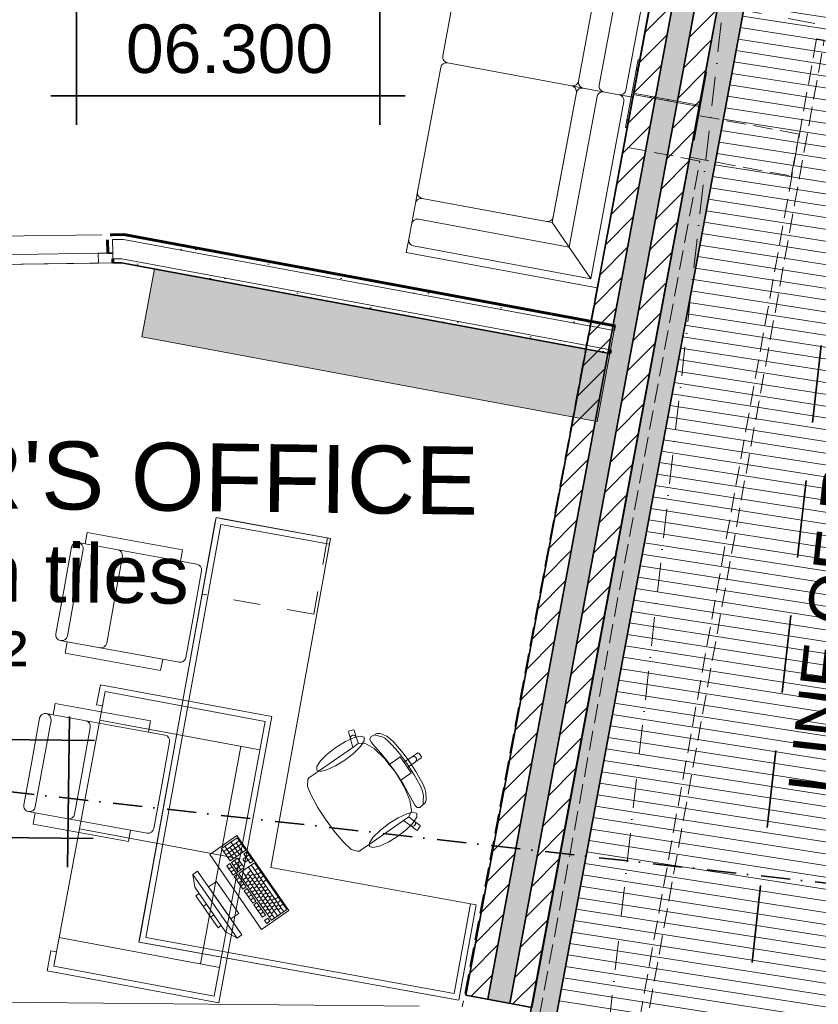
# Model space of a CAD drawing. Header units: millimetres. Extents: x -115474967 to 444143, y -74377 to 241828222.
# Tile 556 of 590: x 216443 to 220560, y 327767 to 332842. Entities that reach past the tile are written whole.
import ezdxf

# ---------------------------------------------------------------- set-up
doc = ezdxf.new("R2010")
doc.units = ezdxf.units.MM
doc.header["$MEASUREMENT"] = 0
for name, pattern in [('Dashed', [280, 140, -140]), ('Dot & Dashed', [280, 150, -60, 0, -70]), ('Hidden Line', [140, 100, -40]), ('Long Dashed', [700, 400, -300])]:
    doc.linetypes.add(name, pattern=pattern)
for name, color, linetype, lineweight in [('0_Pen_No__1', 7, 'Continuous', 30), ('0_Pen_No__4', 7, 'Continuous', 5), ('0_Pen_No__6', 7, 'Continuous', 5), ('A_COLUMNS_Pen_No__3', 7, 'Continuous', 15), ('A_FLOORS STRUCTURE_Pen_No__3', 7, 'Continuous', 15), ('A_FLOORS STRUCTURE_Pen_No__8', 255, 'Continuous', 0), ('A_ROOF SHEET_Pen_No__5', 7, 'Continuous', 5), ('A_SURVEY_Pen_No__6', 7, 'Continuous', 5), ('A_WALL LOAD_Pen_No__1', 7, 'Continuous', 30), ('A_WALL LOAD_Pen_No__128', 9, 'Continuous', 0), ('A_WALL LOAD_Pen_No__3', 7, 'Continuous', 15), ('A_WALL LOAD_Pen_No__41', 7, 'Continuous', 60), ('A_WALL LOAD_Pen_No__6', 7, 'Continuous', 5), ('B_CUT OUT_Pen_No__3', 30, 'Continuous', 15), ('B_FURN LOOSE_Pen_No__4', 7, 'Continuous', 5), ('C-GRID _Pen_No__5', 7, 'Continuous', 5), ('C_TEXT GA_Pen_No__6', 7, 'Continuous', 5), ('SEWER LINE_Pen_No__1', 7, 'Continuous', 30)]:
    doc.layers.add(name, color=color, linetype=linetype, lineweight=lineweight)
doc.layers.add('A_COLUMNS', color=7, linetype='Continuous')
doc.layers.add('B_FURN LOOSE', color=7, linetype='Continuous')
for name, color, linetype, lineweight, true_color in [('A_COLUMNS_Pen_No__7', 7, 'Continuous', 5, 0x3f3f3f), ('A_WALL LOAD_Pen_No__21', 7, 'Continuous', 0, 0x73a901), ('A_WALL LOAD_Pen_No__7', 7, 'Continuous', 5, 0x3f3f3f)]:
    doc.layers.add(name, color=color, linetype=linetype, lineweight=lineweight, true_color=true_color)
doc.styles.add('GENERATED_STYLE_4', font='txt.shx')
pattern_1 = [(0, (-139724, 252382.34), (0, 75), [0, -75])]
pattern_2 = [(45, (-139724, 252382.34), (-63.63961, 63.63961), [])]

# ---------------------------------------------------------------- blocks, each defined once
blk = doc.blocks.new('Designer Sofa 02 24[39]', base_point=(356308.8, 75557))
at = {"layer": 'B_FURN LOOSE_Pen_No__4', "color": 5, "linetype": 'Continuous', "lineweight": 5}
for p, q in [((356343.8, 75581), (356606.8, 76996.8)), ((356582.8, 77031.7), (356563.6, 76928.5)), ((356582.8, 77031.7), (357467.7, 76867.4)), ((356606.8, 76996.8), (357432.7, 76843.3)), ((356563.6, 76928.5), (356593.1, 76923)), ((356579.4, 76849.3), (357405.3, 76695.9)), ((357432.7, 76843.3), (357169.6, 75427.6)), ((357193.7, 75392.6), (357467.7, 76867.4)), ((357098.7, 75593.3), (357307, 76714.1)), ((356475.3, 76288.9), (357301.2, 76135.4)), ((356371.2, 75728.5), (357197, 75575)), ((356308.8, 75557), (356328, 75660.2)), ((356328, 75660.2), (356357.5, 75654.7)), ((357169.6, 75427.6), (356343.8, 75581)), ((356308.8, 75557), (357193.7, 75392.6))]:
    blk.add_line(p, q, dxfattribs=at)
blk = doc.blocks.new('Office Workstation Solo 24[85]', base_point=(356782, 75704.7))
at = {"layer": '0_Pen_No__4', "color": 5, "linetype": 'Continuous', "lineweight": 5}
for p, q in [((356787.3, 75734.2), (357173.8, 77863.7)), ((357203.3, 77858.3), (356816.9, 75728.8)), ((357173.8, 77863.7), (357179.2, 77893.2)), ((357179.2, 77893.2), (357208.7, 77887.9)), ((357763.8, 77756.6), (357203.3, 77858.3)), ((357208.7, 77887.9), (357769.1, 77786.1)), ((357769.1, 77786.1), (357763.8, 77756.6)), ((357862.1, 76789), (357864.1, 76792.8)), ((357872.9, 76753.4), (357862.1, 76789)), ((357864.1, 76792.8), (357887.1, 76799.6)), ((357887.1, 76799.6), (357890.8, 76797.6)), ((357890.8, 76797.6), (357901.6, 76762)), ((357872.3, 76759.3), (357874, 76764.9)), ((357872.9, 76753.4), (357872.3, 76759.3)), ((357884.7, 76708.9), (357872.9, 76753.4)), ((357874, 76764.9), (357877.7, 76769.4)), ((357877.7, 76769.4), (357882.9, 76772.1)), ((357882.9, 76772.1), (357888.7, 76772.7)), ((357888.7, 76772.7), (357894.3, 76770.9)), ((357894.3, 76770.9), (357898.9, 76767.2)), ((357898.9, 76767.2), (357901.6, 76762)), ((357901.6, 76762), (357913.1, 76728.4)), ((357971.8, 76751.4), (357977.5, 76763.5)), ((357979.1, 76735.6), (357971.8, 76751.4)), ((357977.5, 76763.5), (358009, 76781.4)), ((357997.7, 76713.3), (357979.1, 76735.6)), ((358002.1, 76772.8), (357997.8, 76774.4)), ((358009.9, 76770.6), (358002.1, 76772.8)), ((358009, 76781.4), (358025.9, 76780.2)), ((358020.1, 76766.7), (358009.9, 76770.6)), ((358035.1, 76762.8), (358020.1, 76766.7)), ((358025.9, 76780.2), (358060.1, 76766.2)), ((358048.9, 76756.3), (358035.1, 76762.8)), ((358065.6, 76743.2), (358048.9, 76756.3)), ((358060.1, 76766.2), (358077.4, 76753.9)), ((358084.5, 76724.7), (358065.6, 76743.2)), ((358077.4, 76753.9), (358096.1, 76735.4)), ((358096.1, 76735.4), (358143.5, 76679.2)), ((357712.8, 76589.8), (357884.7, 76708.9)), ((357912.9, 76728.4), (357884.7, 76708.9)), ((357912.9, 76728.4), (357913.1, 76728.4)), ((357913.1, 76728.4), (357945.9, 76730)), ((357945.9, 76730), (357993.7, 76702.7)), ((357993.7, 76702.7), (358049.2, 76650.6)), ((358028.3, 76679.3), (357997.7, 76713.3)), ((358104.6, 76702.1), (358084.5, 76724.7)), ((358125.2, 76676.9), (358104.6, 76702.1)), ((358061.2, 76640.1), (358028.3, 76679.3)), ((358049.2, 76650.6), (358072.4, 76621.2)), ((358104.3, 76582), (358061.2, 76640.1)), ((358072.4, 76621.2), (358104.2, 76643.2)), ((358104.2, 76643.2), (358128.8, 76660.3)), ((358145.4, 76650.3), (358125.2, 76676.9)), ((358128.8, 76660.3), (358147.9, 76632.8)), ((358143.5, 76679.2), (358178, 76633.1)), ((358164.4, 76623.7), (358145.4, 76650.3)), ((358147.9, 76632.8), (358189.9, 76659.7)), ((358147.9, 76632.8), (358157.5, 76618.9)), ((358167.1, 76605), (358207.1, 76634.9)), ((358209, 76584.6), (358178, 76633.1)), ((358189.9, 76659.7), (358220.2, 76680.7)), ((358189.9, 76659.7), (358195.2, 76662)), ((358195.2, 76662), (358201.1, 76662.1)), ((358201.1, 76662.1), (358206.5, 76659.9)), ((358206.5, 76659.9), (358210.8, 76655.8)), ((358207.1, 76634.9), (358237.4, 76655.9)), ((358207.1, 76634.9), (358211.1, 76639.1)), ((358213.1, 76650.4), (358210.8, 76655.8)), ((358211.1, 76639.1), (358213.2, 76644.5)), ((358213.2, 76644.5), (358213.1, 76650.4)), ((358220.2, 76680.7), (358224.4, 76679.9)), ((358224.4, 76679.9), (358231.3, 76670)), ((358238.1, 76660.1), (358231.3, 76670)), ((358237.4, 76655.9), (358238.1, 76660.1)), ((357683.2, 76569.2), (357712.8, 76589.8)), ((358072.4, 76621.2), (358103.7, 76581.6)), ((358129.7, 76538.5), (358103.7, 76581.6)), ((358104.3, 76582), (358143.5, 76521.3)), ((358167.1, 76605), (358157.5, 76618.9)), ((358164.4, 76623.7), (358182.6, 76596.5)), ((358186.1, 76577.5), (358167.1, 76605)), ((358182.6, 76596.5), (358200.4, 76568.2)), ((358244.9, 76520.5), (358209, 76584.6)), ((357651.1, 76508.8), (357653.2, 76542.9)), ((357653.2, 76542.9), (357657.7, 76551.6)), ((357657.7, 76551.6), (357683.2, 76569.2)), ((358129.7, 76538.5), (358161.6, 76560.5)), ((358149.1, 76506.3), (358129.7, 76538.5)), ((358161.6, 76560.5), (358186.1, 76577.5)), ((358200.4, 76568.2), (358216.8, 76540.1)), ((358216.8, 76540.1), (358230.9, 76513.4)), ((357651.6, 76506.6), (357651.1, 76508.8)), ((357668.9, 76462.7), (357651.6, 76506.6)), ((358143.5, 76521.3), (358168.7, 76476.7)), ((358178.4, 76436.2), (358149.1, 76506.3)), ((358230.9, 76513.4), (358241.6, 76489.2)), ((358241.6, 76489.2), (358248, 76468.9)), ((358255.7, 76496.5), (358244.9, 76520.5)), ((358261.1, 76475.9), (358255.7, 76496.5)), ((357702.2, 76402.1), (357668.9, 76462.7)), ((358168.7, 76476.7), (358189.7, 76436.2)), ((358187.1, 76381.8), (358178.4, 76436.2)), ((358189.7, 76436.2), (358204, 76410.9)), ((358249.2, 76453.7), (358247.6, 76438.4)), ((358247.6, 76438.4), (358247.7, 76427.4)), ((358248, 76468.9), (358249.2, 76453.7)), ((358257.5, 76422.8), (358262.3, 76439)), ((358262.3, 76439), (358261.1, 76475.9)), ((357702.7, 76401.2), (357702.2, 76402.1)), ((357746.3, 76334), (357702.7, 76401.2)), ((358174.1, 76351.6), (358187.1, 76381.8)), ((358204, 76410.9), (358216.4, 76398.5)), ((358216.4, 76398.5), (358229.7, 76399.6)), ((358229.7, 76399.6), (358257.5, 76422.8)), ((358247.7, 76427.4), (358247, 76419.4)), ((358247, 76419.4), (358247, 76414.8)), ((357746.3, 76334), (357793.9, 76269.6)), ((357974, 76212.8), (358145.9, 76331.9)), ((358174, 76351.4), (358145.9, 76331.9)), ((358145.9, 76331.9), (358183.5, 76305.2)), ((358174, 76351.4), (358174.1, 76351.6)), ((358201.5, 76329.1), (358174.1, 76351.6)), ((358205.4, 76324.7), (358201.5, 76329.1)), ((358231.1, 76306.5), (358201.5, 76329.1)), ((358183.5, 76305.2), (358188.7, 76302.6)), ((358183.5, 76305.2), (358213, 76282.6)), ((358188.7, 76302.6), (358194.6, 76302.2)), ((358194.6, 76302.2), (358200.1, 76304.1)), ((358200.1, 76304.1), (358204.5, 76308)), ((358204.5, 76308), (358207, 76313.2)), ((358207.4, 76319.1), (358205.4, 76324.7)), ((358207, 76313.2), (358207.4, 76319.1)), ((358213, 76282.6), (358217.2, 76283.1)), ((358217.2, 76283.1), (358231.7, 76302.2)), ((358231.7, 76302.2), (358231.1, 76306.5)), ((357287.9, 76243.5), (357208.2, 76188.3)), ((357299, 76227.4), (357219.3, 76172.2)), ((357332.5, 76179.1), (357287.9, 76243.5)), ((357793.9, 76269.6), (357794.6, 76268.8)), ((357794.6, 76268.8), (357839.6, 76216.4)), ((357208.2, 76188.3), (357252.8, 76123.9)), ((357268.7, 76134.9), (357224.1, 76199.3)), ((357310.2, 76211.3), (357230.5, 76156.1)), ((357305.4, 76184.1), (357241.6, 76140)), ((357284.7, 76145.9), (357251.2, 76194.2)), ((357252.8, 76123.9), (357332.5, 76179.1)), ((357300.6, 76157), (357256, 76221.4)), ((357316.6, 76168), (357283.1, 76216.3)), ((357839.6, 76216.4), (357874.6, 76184.7)), ((357874.6, 76184.7), (357876.5, 76183.4)), ((357876.5, 76183.4), (357909.2, 76173.5)), ((357909.2, 76173.5), (357918.8, 76174.6)), ((357918.8, 76174.6), (357944.3, 76192.3)), ((357944.3, 76192.3), (357974, 76212.8)), ((357290.3, 76137.9), (357258.4, 76115.8)), ((357307.8, 76078.6), (357274.3, 76126.9)), ((357323.7, 76089.6), (357290.3, 76137.9)), ((357333.3, 76143.9), (357317.3, 76132.8)), ((357317.3, 76132.8), (357328.5, 76116.7)), ((357338.1, 76171), (357322.1, 76160)), ((357322.1, 76160), (357333.3, 76143.9)), ((357328.5, 76116.7), (357344.4, 76127.8)), ((357349.2, 76154.9), (357333.3, 76143.9)), ((357344.4, 76127.8), (357333.3, 76143.9)), ((357371.5, 76122.7), (357338.1, 76171)), ((357360.4, 76138.8), (357344.4, 76127.8)), ((357344.4, 76127.8), (357355.6, 76111.7)), ((357250.4, 76110.3), (357234.5, 76099.2)), ((357234.5, 76099.2), (357267.9, 76051)), ((357261.6, 76094.2), (357245.6, 76083.1)), ((357283.9, 76062), (357250.4, 76110.3)), ((357272.7, 76078.1), (357256.8, 76067)), ((357258.4, 76115.8), (357291.8, 76067.5)), ((357301.4, 76121.8), (357269.5, 76099.7)), ((357312.6, 76105.7), (357280.7, 76083.6)), ((357291.8, 76067.5), (357323.7, 76089.6)), ((357377.1, 76114.7), (357297.4, 76059.5)), ((357359.2, 76072.5), (357343.2, 76061.4)), ((357512.5, 75851.1), (357345.2, 76092.6)), ((357355.6, 76111.7), (357371.5, 76122.7)), ((357528.5, 75862.2), (357361.2, 76103.6)), ((357544.4, 75873.2), (357377.1, 76114.7)), ((357396.6, 76086.5), (357380.7, 76075.5)), ((357084.3, 76071.8), (357059.6, 76054.7)), ((357059.6, 76054.7), (357287.4, 75725.9)), ((357059.6, 76054.7), (357069.1, 75988.3)), ((357312.1, 75743), (357084.3, 76071.8)), ((357267.9, 76051), (357283.9, 76062)), ((357289.4, 76053.9), (357273.5, 76042.9)), ((357273.5, 76042.9), (357318.1, 75978.5)), ((357300.6, 76037.8), (357284.6, 76026.8)), ((357334, 75989.6), (357289.4, 76053.9)), ((357311.7, 76021.8), (357295.8, 76010.7)), ((357297.4, 76059.5), (357464.7, 75818)), ((357480.6, 75829), (357313.3, 76070.5)), ((357335.7, 76038.3), (357319.7, 76027.3)), ((357346, 76057.4), (357330.1, 76046.4)), ((357346.8, 76022.2), (357330.9, 76011.2)), ((357357.2, 76041.3), (357341.2, 76030.3)), ((357496.6, 75840.1), (357343.2, 76061.4)), ((357368.3, 76025.2), (357352.4, 76014.2)), ((357370.3, 76056.4), (357354.4, 76045.3)), ((357381.5, 76040.3), (357365.5, 76029.2)), ((357391.8, 76059.4), (357375.9, 76048.3)), ((357392.6, 76024.2), (357376.7, 76013.1)), ((357403, 76043.3), (357387.1, 76032.2)), ((357410.6, 76066.4), (357394.6, 76055.4)), ((357414.1, 76027.2), (357398.2, 76016.1)), ((357424.5, 76046.3), (357408.6, 76035.2)), ((357438.5, 76026.2), (357422.5, 76015.1)), ((357228.6, 75758.1), (357069.1, 75988.3)), ((357182.3, 76018), (357141.2, 75989.6)), ((357141.2, 75989.6), (357255.1, 75825.2)), ((357296.2, 75853.6), (357182.3, 76018)), ((357322.9, 76005.7), (357306.9, 75994.6)), ((357318.1, 75978.5), (357334, 75989.6)), ((357339.6, 75981.5), (357323.7, 75970.5)), ((357384.2, 75917.1), (357339.6, 75981.5)), ((357358, 76006.1), (357342, 75995.1)), ((357369.1, 75990), (357353.2, 75979)), ((357379.5, 76009.1), (357363.5, 75998.1)), ((357380.3, 75973.9), (357364.3, 75962.9)), ((357390.6, 75993), (357374.7, 75982)), ((357401.8, 75976.9), (357385.8, 75965.9)), ((357403.8, 76008.1), (357387.8, 75997)), ((357414.9, 75992), (357399, 75980.9)), ((357425.3, 76011.1), (357409.4, 76000)), ((357426.1, 75975.9), (357410.1, 75964.9)), ((357436.4, 75995), (357420.5, 75983.9)), ((357447.6, 75978.9), (357431.7, 75967.8)), ((357091.9, 75955.4), (357075.5, 75944)), ((357075.5, 75944), (357189.4, 75779.6)), ((357205.8, 75791), (357091.9, 75955.4)), ((357323.7, 75970.5), (357368.3, 75906.1)), ((357350.8, 75965.4), (357334.8, 75954.4)), ((357361.9, 75949.3), (357346, 75938.3)), ((357373.1, 75933.2), (357357.1, 75922.2)), ((357391.4, 75957.8), (357375.5, 75946.8)), ((357402.6, 75941.7), (357386.6, 75930.7)), ((357412.9, 75960.8), (357397, 75949.8)), ((357413.7, 75925.6), (357397.8, 75914.6)), ((357424.1, 75944.7), (357408.1, 75933.7)), ((357435.2, 75928.6), (357419.3, 75917.6)), ((357437.2, 75959.8), (357421.3, 75948.8)), ((357448.4, 75943.7), (357432.4, 75932.7)), ((357458.8, 75962.8), (357442.8, 75951.7)), ((357459.5, 75927.6), (357443.6, 75916.6)), ((357469.9, 75946.7), (357454, 75935.7)), ((357481.1, 75930.6), (357465.1, 75919.6)), ((357499.8, 75937.6), (357483.8, 75926.6)), ((357129.9, 75900.6), (357113.4, 75889.2)), ((357368.3, 75906.1), (357384.2, 75917.1)), ((357389.8, 75909.1), (357373.9, 75898)), ((357373.9, 75898), (357418.5, 75833.6)), ((357401, 75893), (357385, 75881.9)), ((357434.4, 75844.7), (357389.8, 75909.1)), ((357412.1, 75876.9), (357396.2, 75865.8)), ((357424.9, 75909.5), (357408.9, 75898.5)), ((357436, 75893.4), (357420.1, 75882.4)), ((357446.4, 75912.5), (357430.4, 75901.5)), ((357447.2, 75877.3), (357431.2, 75866.3)), ((357457.5, 75896.4), (357441.6, 75885.4)), ((357468.7, 75880.3), (357452.7, 75869.3)), ((357470.7, 75911.5), (357454.8, 75900.5)), ((357464.7, 75818), (357544.4, 75873.2)), ((357481.8, 75895.4), (357465.9, 75884.4)), ((357492.2, 75914.5), (357476.3, 75903.5)), ((357493, 75879.3), (357477.1, 75868.3)), ((357503.4, 75898.4), (357487.4, 75887.4)), ((357512.3, 75919.5), (357496.4, 75908.5)), ((357514.5, 75882.3), (357498.6, 75871.3)), ((357524.9, 75901.4), (357508.9, 75890.4)), ((358406.4, 75440.4), (358490.4, 75902.8)), ((358519.9, 75897.5), (358435.9, 75435)), ((358490.4, 75902.8), (358519.9, 75897.5)), ((357167.9, 75845.8), (357151.4, 75834.4)), ((357255.1, 75825.2), (357296.2, 75853.6)), ((357423.3, 75860.8), (357407.3, 75849.7)), ((357418.5, 75833.6), (357434.4, 75844.7)), ((357445.6, 75828.6), (357429.6, 75817.5)), ((357458.3, 75861.2), (357442.4, 75850.2)), ((357456.7, 75812.5), (357445.6, 75828.6)), ((357469.5, 75845.1), (357453.5, 75834.1)), ((357479.8, 75864.2), (357463.9, 75853.2)), ((357189.4, 75779.6), (357205.8, 75791)), ((357429.6, 75817.5), (357440.8, 75801.4)), ((357440.8, 75801.4), (357456.7, 75812.5)), ((356782, 75704.7), (356787.3, 75734.2)), ((356816.9, 75728.8), (358406.4, 75440.4)), ((357287.4, 75725.9), (357228.6, 75758.1)), ((357287.4, 75725.9), (357312.1, 75743)), ((356811.5, 75699.3), (356782, 75704.7)), ((358401.1, 75410.9), (356811.5, 75699.3)), ((358435.9, 75435), (358430.6, 75405.5)), ((358430.6, 75405.5), (358401.1, 75410.9))]:
    blk.add_line(p, q, dxfattribs=at)
at = {"layer": '0_Pen_No__4', "color": 5, "linetype": 'Dashed', "lineweight": 5}
for p, q in [((357754.4, 77788.8), (357682.9, 77395.3)), ((357682.9, 77395.3), (357107.7, 77499.6))]:
    blk.add_line(p, q, dxfattribs=at)
at = {"layer": '0_Pen_No__4', "color": 5, "linetype": 'Continuous', "lineweight": 5, "flags": 128}
for points in [[(356782, 75704.7), (357179.2, 77893.2), (357769.1, 77786.1), (357461.2, 76089.6), (358519.9, 75897.5), (358430.6, 75405.5)], [(357797.6, 76709.3), (357846.3, 76739.3), (357891, 76759.6), (357924.9, 76767.3), (357943, 76761.1), (357942.5, 76742), (357923.4, 76712.8), (357888.6, 76678.1), (357843.5, 76643.1), (357794.9, 76613.2), (357750.2, 76592.8), (357716.2, 76585.2), (357698.1, 76591.4), (357698.6, 76610.5), (357717.7, 76639.6), (357752.5, 76674.3)], [(358115.7, 76250.2), (358160.8, 76285.2), (358195.6, 76319.9), (358214.7, 76349), (358215.3, 76368.2), (358197.2, 76374.4), (358163.2, 76366.7), (358118.5, 76346.3), (358069.8, 76316.4), (358024.7, 76281.4), (357990, 76246.7), (357970.8, 76217.6), (357970.3, 76198.4), (357988.4, 76192.2), (358022.4, 76199.9), (358067.1, 76220.3)], [(357414.2, 75771.1), (357554, 75867.9), (357286.3, 76254.3), (357146.6, 76157.5)]]:
    blk.add_lwpolyline(points, close=True, dxfattribs=at)
blk = doc.blocks.new('Armchair 04 23[86]', base_point=(356955.6, 76825.8))
at = {"layer": '0_Pen_No__4', "color": 5, "linetype": 'Continuous', "lineweight": 5}
for p, q in [((356349.6, 76935.8), (356338.9, 76876.8)), ((356841.2, 76846.6), (356349.6, 76935.8)), ((356269.5, 76858.9), (356229, 76635.9)), ((356288, 76625.2), (356328.5, 76848.2)), ((356338.9, 76876.8), (356304.3, 76883)), ((356830.5, 76787.5), (356338.9, 76876.8)), ((356830.5, 76787.5), (356841.2, 76846.6)), ((356490.6, 76588.4), (356531, 76811.4)), ((356915.4, 76772.1), (356830.5, 76787.5)), ((356899.1, 76514.3), (356939.6, 76737.3)), ((356188.5, 76412.9), (356229, 76635.9)), ((356288, 76625.2), (356247.5, 76402.2)), ((356490.6, 76588.4), (356450.1, 76365.4)), ((356899.1, 76514.3), (356858.6, 76291.3)), ((356247.2, 76371.7), (356212.7, 76378)), ((356236.5, 76312.7), (356247.2, 76371.7)), ((356738.9, 76282.5), (356247.2, 76371.7)), ((356728.2, 76223.5), (356236.5, 76312.7)), ((356738.9, 76282.5), (356728.2, 76223.5)), ((356823.7, 76267.1), (356738.9, 76282.5))]:
    blk.add_line(p, q, dxfattribs=at)
for centre, start, end in [((356299, 76853.5), 79.7139, 169.7139), ((356299, 76853.5), 349.7139, 79.7139), ((356501.5, 76816.8), 349.7139, 79.7139), ((356910, 76742.6), 349.7139, 79.7139), ((356218, 76407.5), 169.7139, 259.7139), ((356218, 76407.5), 259.7139, 349.7139), ((356420.6, 76370.8), 259.7139, 349.7139), ((356829.1, 76296.6), 259.7139, 349.7139)]:
    blk.add_arc(centre, 30, start, end, dxfattribs=at)
blk = doc.blocks.new('Armchair 04 23[87]', base_point=(357007.8, 77083.9))
at = {"layer": '0_Pen_No__4', "color": 5, "linetype": 'Continuous', "lineweight": 5}
for p, q in [((356514.8, 77817.1), (356504.1, 77758)), ((357006.5, 77727.8), (356514.8, 77817.1)), ((356504.1, 77758), (356469.6, 77764.3)), ((356995.8, 77668.8), (356504.1, 77758)), ((356434.7, 77740.1), (356394.3, 77517.1)), ((356453.3, 77506.4), (356493.8, 77729.4)), ((356995.8, 77668.8), (357006.5, 77727.8)), ((356655.8, 77469.6), (356696.3, 77692.6)), ((357080.7, 77653.4), (356995.8, 77668.8)), ((357064.4, 77395.5), (357104.8, 77618.5)), ((356353.8, 77294.1), (356394.3, 77517.1)), ((356453.3, 77506.4), (356412.8, 77283.4)), ((356655.8, 77469.6), (356615.4, 77246.6)), ((357064.4, 77395.5), (357023.9, 77172.5)), ((356412.5, 77253), (356377.9, 77259.2)), ((356401.8, 77193.9), (356412.5, 77253)), ((356904.1, 77163.7), (356412.5, 77253)), ((356893.4, 77104.7), (356401.8, 77193.9)), ((356904.1, 77163.7), (356893.4, 77104.7)), ((356989, 77148.3), (356904.1, 77163.7))]:
    blk.add_line(p, q, dxfattribs=at)
for centre, start, end in [((356464.2, 77734.8), 79.7139, 169.7139), ((356464.2, 77734.8), 349.7139, 79.7139), ((356666.8, 77698), 349.7139, 79.7139), ((357075.3, 77623.9), 349.7139, 79.7139), ((356383.3, 77288.8), 169.7139, 259.7139), ((356383.3, 77288.8), 259.7139, 349.7139), ((356585.9, 77252), 259.7139, 349.7139), ((356994.4, 77177.9), 259.7139, 349.7139)]:
    blk.add_arc(centre, 30, start, end, dxfattribs=at)
blk = doc.blocks.new('Sofa Set 01 24[88]', base_point=(358343, 80243.1))
at = {"layer": 'B_FURN LOOSE_Pen_No__4', "color": 5, "linetype": 'Continuous', "lineweight": 5}
for p, q in [((359012.9, 80118.5), (358372.5, 80237.6)), ((358337.6, 80213.6), (358218.5, 79573.2)), ((358912.4, 79413.7), (359036.9, 80083.6)), ((358917.9, 79443.2), (359036.9, 80083.6)), ((359071.9, 80107.6), (359012.9, 80118.5)), ((359071.9, 80107.6), (359257.4, 80073.1)), ((358999.4, 79287), (359143.8, 80063.7)), ((359281.4, 80038.1), (359111.4, 79123.8)), ((359143.4, 79077.2), (359326.2, 80060.3)), ((359257.4, 80073.1), (359326.2, 80060.3)), ((358207.6, 79514.2), (358218.5, 79573.2)), ((358242.5, 79538.2), (358882.9, 79419.2)), ((358242.5, 79538.2), (358912.4, 79413.7)), ((358173.1, 79328.7), (358207.6, 79514.2)), ((358222.7, 79431.4), (358999.4, 79287)), ((358912.4, 79413.7), (359111.4, 79123.8)), ((358160.3, 79259.9), (358173.1, 79328.7)), ((359111.4, 79123.8), (358197.1, 79293.8)), ((358160.3, 79259.9), (359143.4, 79077.2))]:
    blk.add_line(p, q, dxfattribs=at)
for centre, start, end in [((358367.1, 80208.1), 79.4689, 169.4689), ((359007.4, 80089.1), 349.4689, 79.4689), ((359066.4, 80078.1), 79.4689, 169.4689), ((359173.2, 80058.2), 79.4689, 169.4689), ((359251.9, 80043.6), 349.4689, 79.4689), ((358237, 79508.7), 79.4689, 169.4689), ((358248, 79567.7), 169.4689, 259.4689), ((358217.2, 79401.9), 79.4689, 169.4689), ((358888.4, 79448.7), 259.4689, 349.4689), ((358202.6, 79323.3), 169.4689, 259.4689)]:
    blk.add_arc(centre, 30, start, end, dxfattribs=at)
blk = doc.blocks.new('Sofa Set 01 24[112]', base_point=(358343, 80243.1))
at = {"layer": 'B_FURN LOOSE_Pen_No__4', "color": 5, "linetype": 'Continuous', "lineweight": 5}
for p, q in [((358525.8, 81226.2), (358513, 81157.4)), ((358525.8, 81226.2), (359509, 81043.5)), ((358513, 81157.4), (358478.5, 80971.9)), ((359462.3, 81011.4), (358548, 81181.4)), ((358522.4, 81043.8), (359299.1, 80899.4)), ((359172.4, 80812.4), (359462.3, 81011.4)), ((359292.4, 80097.1), (359462.3, 81011.4)), ((359509, 81043.5), (359326.2, 80060.3)), ((358478.5, 80971.9), (358467.6, 80912.9)), ((358348.5, 80272.6), (358467.6, 80912.9)), ((358502.6, 80937), (359142.9, 80817.9)), ((358502.6, 80937), (359172.4, 80812.4)), ((359299.1, 80899.4), (359154.7, 80122.7)), ((359172.4, 80812.4), (359047.9, 80142.6)), ((359166.9, 80782.9), (359047.9, 80142.6)), ((359012.9, 80118.5), (358372.5, 80237.6)), ((359071.9, 80107.6), (359012.9, 80118.5)), ((359071.9, 80107.6), (359257.4, 80073.1)), ((359257.4, 80073.1), (359326.2, 80060.3))]:
    blk.add_line(p, q, dxfattribs=at)
for centre, start, end in [((358542.5, 81151.9), 79.4689, 169.4689), ((358527.9, 81073.3), 169.4689, 259.4689), ((358508, 80966.4), 169.4689, 259.4689), ((358497.1, 80907.5), 79.4689, 169.4689), ((359137.4, 80788.4), 349.4689, 79.4689), ((358378, 80267.1), 169.4689, 259.4689), ((359018.4, 80148), 259.4689, 349.4689), ((359077.4, 80137.1), 169.4689, 259.4689), ((359184.2, 80117.2), 169.4689, 259.4689), ((359262.9, 80102.6), 259.4689, 349.4689)]:
    blk.add_arc(centre, 30, start, end, dxfattribs=at)
blk = doc.blocks.new('IPE Column 20[141]', base_point=(359499.5, 80046.8))
at = {"layer": 'A_COLUMNS_Pen_No__7', "linetype": 'Continuous', "lineweight": 5, "true_color": 0x9f07ff}
h = blk.add_hatch(dxfattribs=at)
h.set_pattern_fill('STEEL', color=190, style=0, pattern_type=2)
h.set_pattern_definition([(45, (0, 0), (-159.09903, 159.09903), []), (45, (-53.03, 53.03), (-159.09903, 159.09903), [])])
h.paths.add_polyline_path([(359643.5, 79839), (359708.5, 80189), (359701.6, 80190.3), (359669.8, 80018.7), (359330.6, 80081.8), (359362.5, 80253.3), (359355.6, 80254.6), (359290.5, 79904.6), (359297.4, 79903.3), (359329.3, 80074.9), (359668.5, 80011.8), (359636.6, 79840.3)])
at = {"layer": 'A_COLUMNS_Pen_No__3', "color": 30, "linetype": 'Continuous', "lineweight": 15}
for p, q in [((359355.6, 80254.6), (359290.5, 79904.6)), ((359330.6, 80081.8), (359362.5, 80253.3)), ((359362.5, 80253.3), (359355.6, 80254.6)), ((359643.5, 79839), (359708.5, 80189)), ((359701.6, 80190.3), (359669.8, 80018.7)), ((359708.5, 80189), (359701.6, 80190.3)), ((359669.8, 80018.7), (359330.6, 80081.8)), ((359297.4, 79903.3), (359329.3, 80074.9)), ((359329.3, 80074.9), (359668.5, 80011.8)), ((359668.5, 80011.8), (359636.6, 79840.3)), ((359290.5, 79904.6), (359297.4, 79903.3)), ((359636.6, 79840.3), (359643.5, 79839))]:
    blk.add_line(p, q, dxfattribs=at)

msp = doc.modelspace()

# ---------------------------------------------------------------- hatches: boundary and pattern name
at = {"layer": 'A_FLOORS STRUCTURE_Pen_No__8', "linetype": 'Continuous', "lineweight": 0}
msp.add_hatch(color=255, dxfattribs=at).paths.add_polyline_path([(217073.35501, 331208.23298), (219420.69677, 330771.86278), (219485.735, 331121.71927), (217138.23087, 331557.83178)])
at = {"layer": 'A_WALL LOAD_Pen_No__128', "linetype": 'Continuous', "lineweight": 0}
msp.add_hatch(color=9, dxfattribs=at).paths.add_polyline_path([(220248.37318, 334021.1343), (218956.526, 327080.40487), (218929.07854, 326932.93746), (219061.47813, 326908.29452), (220380.77814, 333996.52025)])
at = {"layer": 'A_WALL LOAD_Pen_No__6', "linetype": 'Continuous', "lineweight": 5}
h = msp.add_hatch(dxfattribs=at)
h.set_pattern_fill('HATCH__PLY__', style=0, pattern_type=2)
h.set_pattern_definition([(351.1421, (223231.97, 329954.14), (9.23905, 59.2844), [])])
h.paths.add_polyline_path([(226939.73634, 325887.14261), (227507.41042, 329795.94628), (220371.96951, 333949.19394), (219089.8044, 327060.48355)])
at = {"layer": 'A_WALL LOAD_Pen_No__7', "linetype": 'Continuous', "lineweight": 5, "true_color": 0x9f07ff}
h = msp.add_hatch(dxfattribs=at)
h.set_pattern_fill('HATCH__BRICK', color=190, style=0, pattern_type=2)
h.set_pattern_definition(pattern_2)
h.paths.add_polyline_path([(218856.60473, 327792.91367), (219829.90958, 333028.55753), (219716.84664, 333049.5759), (218743.54179, 327813.93204)])
msp.add_hatch(color=190, dxfattribs=at).paths.add_polyline_path([(218969.66766, 327771.8953), (219942.97252, 333007.53916), (219829.90958, 333028.55753), (218856.60473, 327792.91367)])
h = msp.add_hatch(dxfattribs=at)
h.set_pattern_fill('HATCH__BRICK', color=190, style=0, pattern_type=2)
h.set_pattern_definition(pattern_2)
h.paths.add_polyline_path([(219082.7306, 327750.87693), (220056.03546, 332986.52079), (219942.97252, 333007.53916), (218969.66766, 327771.8953)])
h = msp.add_hatch(dxfattribs=at)
h.set_pattern_fill('HATCH__GYPSUM', color=190, style=0, pattern_type=2)
h.set_pattern_definition(pattern_1)
h.paths.add_polyline_path([(216980.3641, 331734.77699), (216921.47482, 331733.93508), (216921.8322, 331708.93763), (216978.23736, 331709.74405)])
h = msp.add_hatch(dxfattribs=at)
h.set_pattern_fill('HATCH__GYPSUM', color=190, style=0, pattern_type=2)
h.set_pattern_definition(pattern_1)
h.paths.add_polyline_path([(219512.20511, 331264.10844), (216980.3641, 331734.77699), (216978.23739, 331709.74403), (219507.63589, 331239.52954)])
h = msp.add_hatch(dxfattribs=at)
h.set_pattern_fill('HATCH__GYPSUM', color=190, style=0, pattern_type=2)
h.set_pattern_definition(pattern_1)
h.paths.add_polyline_path([(216968.02916, 331589.58583), (219485.70368, 331121.55082), (219489.35905, 331141.21394), (216969.73053, 331609.61219)])

# ---------------------------------------------------------------- linework, layer by layer
at = {"layer": '0_Pen_No__1', "color": 214, "linetype": 'Dot & Dashed', "lineweight": 35}
msp.add_line((186862.73087, 332172.01435), (229504.55271, 327393.9691), dxfattribs=at)
at = {"layer": '0_Pen_No__6', "color": 7, "linetype": 'Dashed', "lineweight": 5}
msp.add_lwpolyline([(225772.30798, 331850.47651), (220042.84768, 332915.58053)], dxfattribs=at)
at = {"layer": 'A_FLOORS STRUCTURE_Pen_No__3', "color": 30, "linetype": 'Continuous', "lineweight": 15}
msp.add_lwpolyline([(217073.35501, 331208.23298), (219420.69677, 330771.86278), (219485.735, 331121.71927), (217138.23087, 331557.83178)], close=True, dxfattribs=at)
at = {"layer": 'A_ROOF SHEET_Pen_No__5', "color": 4, "linetype": 'Dot & Dashed', "lineweight": 5}
msp.add_lwpolyline([(218956.526, 327080.40487), (226939.73634, 325887.14261), (227507.41042, 329795.94628), (220248.37318, 334021.1343)], close=True, dxfattribs=at)
at = {"layer": 'A_WALL LOAD_Pen_No__1', "color": 214, "linetype": 'Continuous', "lineweight": 35}
for p, q in [((218856.60473, 327792.91367), (219829.90958, 333028.55753)), ((218969.66766, 327771.8953), (219942.97252, 333007.53916)), ((216922.83286, 331638.94479), (216897.83541, 331638.58741))]:
    msp.add_line(p, q, dxfattribs=at)
at = {"layer": 'A_WALL LOAD_Pen_No__1', "color": 214, "linetype": 'Continuous', "lineweight": 35, "flags": 128}
msp.add_lwpolyline([(220248.37318, 334021.1343), (218956.526, 327080.40487), (218929.07854, 326932.93746), (219061.47813, 326908.29452), (220380.77814, 333996.52025)], close=True, dxfattribs=at)
at = {"layer": 'A_WALL LOAD_Pen_No__1', "color": 214, "linetype": 'Continuous', "lineweight": 35}
for points in [[(219716.84664, 333049.5759), (218743.54179, 327813.93204)], [(219082.7306, 327750.87693), (220056.03546, 332986.52079)], [(216923.54759, 331588.9499), (216968.02916, 331589.58583)], [(216968.02916, 331589.58583), (219485.70368, 331121.55082)], [(219512.20511, 331264.10844), (219507.63589, 331239.52954)], [(218743.54179, 327813.93204), (219082.7306, 327750.87693)]]:
    msp.add_lwpolyline(points, dxfattribs=at)
at = {"layer": 'A_WALL LOAD_Pen_No__21', "color": 100, "linetype": 'Continuous', "lineweight": 0, "true_color": 0x00ff4d}
for p, q in [((216978.23739, 331709.74405), (216921.8322, 331708.93763)), ((216921.8322, 331708.93763), (216922.83286, 331638.94479)), ((219507.63589, 331239.52954), (216978.23739, 331709.74403)), ((216923.26171, 331608.94785), (216922.83286, 331638.94479)), ((216923.26171, 331608.94785), (216922.83286, 331638.94479)), ((216923.26171, 331608.94785), (216922.83286, 331638.94479)), ((216923.26174, 331608.94781), (216969.73053, 331609.61218)), ((216969.73053, 331609.61219), (219489.35905, 331141.21394))]:
    msp.add_line(p, q, dxfattribs=at)
msp.add_lwpolyline([(219507.63589, 331239.52954), (219489.35905, 331141.21394)], dxfattribs=at)
at = {"layer": 'A_WALL LOAD_Pen_No__3', "color": 30, "linetype": 'Continuous', "lineweight": 15}
for p, q in [((215946.57445, 331719.9974), (216867.10155, 331733.15773)), ((215923.64979, 331574.65484), (216923.54761, 331588.9499))]:
    msp.add_line(p, q, dxfattribs=at)
at = {"layer": 'A_WALL LOAD_Pen_No__3', "color": 30, "linetype": 'Continuous', "lineweight": 15, "flags": 128}
msp.add_lwpolyline([(226939.73634, 325887.14261), (227507.41042, 329795.94628), (220371.96951, 333949.19394), (219089.8044, 327060.48355)], close=True, dxfattribs=at)
at = {"layer": 'A_WALL LOAD_Pen_No__3', "color": 30, "linetype": 'Hidden Line', "lineweight": 15}
for points in [[(220551.79241, 332743.85428), (219476.47731, 326791.13465)], [(219515.84022, 326784.02403), (220591.15533, 332736.74366)], [(220591.15533, 332736.74366), (220551.79241, 332743.85428)], [(219937.61862, 332349.52779), (219897.40956, 332133.23347)], [(220461.47932, 332252.08308), (219937.61862, 332349.52779)], [(220421.24666, 332035.79315), (220461.47932, 332252.08308)], [(219897.40956, 332133.23347), (220421.24666, 332035.79315)]]:
    msp.add_lwpolyline(points, dxfattribs=at)
at = {"layer": 'A_WALL LOAD_Pen_No__41', "color": 7, "linetype": 'Continuous', "lineweight": 60}
for p, q in [((216897.83541, 331638.58741), (216896.47738, 331708.15884)), ((216921.47482, 331733.93508), (216908.9761, 331733.75639)), ((216980.3641, 331734.77699), (216921.47482, 331733.93508)), ((216923.54761, 331588.9499), (216923.26171, 331608.94785)), ((216923.54761, 331588.9499), (216923.26171, 331608.94785)), ((216923.54761, 331588.9499), (216923.26171, 331608.94785))]:
    msp.add_line(p, q, dxfattribs=at)
for points in [[(219512.20511, 331264.10844), (216980.3641, 331734.77699)], [(219489.35905, 331141.21394), (219485.70368, 331121.55082)]]:
    msp.add_lwpolyline(points, dxfattribs=at)
at = {"layer": 'A_WALL LOAD_Pen_No__6', "color": 7, "linetype": 'Continuous', "lineweight": 5}
for p, q in [((216847.84052, 331637.87266), (215997.92737, 331625.72186)), ((216922.83286, 331638.94479), (216847.84052, 331637.87266)), ((216847.84052, 331637.87266), (216848.55527, 331587.87777)), ((215998.64212, 331575.72697), (216848.55527, 331587.87777)), ((216848.55527, 331587.87777), (216923.54761, 331588.9499)), ((213069.42313, 327812.42979), (218502.83389, 327756.81336))]:
    msp.add_line(p, q, dxfattribs=at)
at = {"layer": 'B_CUT OUT_Pen_No__3', "color": 30, "linetype": 'Hidden Line', "lineweight": 15}
for points in [[(219556.57817, 332187.43653), (218724.86128, 327754.54102)], [(219949.71823, 332113.67408), (219556.57817, 332187.43653)], [(219018.69641, 327151.50191), (219949.71823, 332113.67408)]]:
    msp.add_lwpolyline(points, dxfattribs=at)
at = {"layer": 'C-GRID _Pen_No__5', "color": 4, "linetype": 'Dot & Dashed', "lineweight": 5}
msp.add_line((220777.47893, 339227.53214), (218737.68627, 321029.66254), dxfattribs=at)
at = {"layer": 'SEWER LINE_Pen_No__1', "color": 214, "linetype": 'Long Dashed', "lineweight": 35}
msp.add_line((219750.91665, 323808.92379), (221163.89154, 336419.06459), dxfattribs=at)
at = {"layer": 'SEWER LINE_Pen_No__1', "color": 214, "linetype": 'Continuous', "lineweight": 35}
for p, q in [((216735.26916, 332299.84674), (216735.26916, 333077.55024)), ((218299.46309, 332299.84674), (218299.46309, 333077.55024)), ((216604.04293, 332449.64939), (218430.68931, 332449.64939)), ((216688.67659, 328473.16086), (216698.9128, 329250.79699)), ((215002.02127, 329150.17647), (216828.50942, 329126.13398)), ((214995.37502, 328645.26581), (216821.86316, 328621.22332))]:
    msp.add_line(p, q, dxfattribs=at)

# ---------------------------------------------------------------- block references
at = {"color": 4, "linetype": 'Continuous', "lineweight": 20, "true_color": 0x00e6ff}
for name, p in [('Office Workstation Solo 24[85]', (217057.98547, 328087.03012)), ('Armchair 04 23[87]', (217283.82542, 329466.28697)), ('Armchair 04 23[86]', (217231.63505, 329208.16082))]:
    msp.add_blockref(name, p, dxfattribs=at)
at = {"layer": 'A_COLUMNS', "color": 5, "linetype": 'Continuous', "lineweight": 5}
msp.add_blockref('IPE Column 20[141]', (219775.52156, 332429.12701), dxfattribs=at)
at = {"layer": 'B_FURN LOOSE', "color": 5, "linetype": 'Continuous', "lineweight": 5}
for name, p in [('Sofa Set 01 24[112]', (218619.05098, 332625.4185)), ('Sofa Set 01 24[88]', (218619.05098, 332625.4185)), ('Designer Sofa 02 24[39]', (216584.80342, 327939.32435))]:
    msp.add_blockref(name, p, dxfattribs=at)

# ---------------------------------------------------------------- texts
at = {"layer": 'A_SURVEY_Pen_No__6', "color": 7, "linetype": 'Continuous', "lineweight": 5, "insert": (220739.20571, 330724.77343), "char_height": 250, "attachment_point": 5, "rotation": 83.60663677, "style": 'GENERATED_STYLE_4'}
msp.add_mtext('\\A1;{\\pqc;\\fArial|b0|i0|c0|p34;LINE OF ROOF ABOVE}', dxfattribs=at)
at = {"layer": 'C_TEXT GA_Pen_No__6', "color": 7, "linetype": 'Continuous', "lineweight": 5, "insert": (217524.86594, 332690.64538), "char_height": 250, "attachment_point": 5, "style": 'GENERATED_STYLE_4'}
msp.add_mtext('\\A1;{\\pqc;\\fArial|b0|i0|c0|p34;06.300}', dxfattribs=at)
at = {"layer": 'C_TEXT GA_Pen_No__6', "color": 7, "linetype": 'Continuous', "lineweight": 5, "insert": (216012.11288, 330034.06683), "char_height": 350, "attachment_point": 5, "rotation": 359.24584586, "line_spacing_factor": 0.906082, "style": 'GENERATED_STYLE_4'}
msp.add_mtext("\\A1;{\\pqc;\\fArial|b0|i0|c0|p34;SLIP MASTER'S OFFICE \\P\\pqc;\\fArial|b0|i0|c0|p34;\\C214;\\H0.857143x;Porcelain tiles\\P\\pqc;\\fArial|b0|i0|c0|p34;23m²}", dxfattribs=at)

doc.saveas('drawing.dxf')
